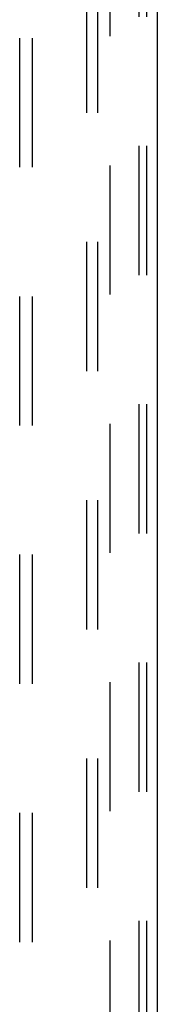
# Model space of a CAD drawing. Header units: inches. Extents: x 0 to 227, y 0 to 147.
# Tile 259 of 285: x 129.85 to 131.18, y 55.17 to 64.67. Entities that reach past the tile are written whole.
import ezdxf

# ---------------------------------------------------------------- set-up
doc = ezdxf.new("R2010")
doc.units = ezdxf.units.IN
doc.header["$LTSCALE"] = 12.466667
doc.header["$MEASUREMENT"] = 0
doc.linetypes.add('HIDDEN', pattern=[0.2, 0.1, -0.1])
doc.layers.get('0').update_dxf_attribs({"linetype": 'CONTINUOUS'})
doc.layers.add('DEFAULT_2', color=8, linetype='HIDDEN')
doc.layers.add('SUBPANEL', color=7, linetype='CONTINUOUS')

msp = doc.modelspace()

# ---------------------------------------------------------------- linework, layer by layer
at = {"color": 3, "linetype": 'Continuous'}
msp.add_line((131.1764, 111.2319), (131.1764, 36.2633), dxfattribs=at)
at = {"layer": 'DEFAULT_2', "color": 8, "linetype": 'HIDDEN'}
for p, q in [((130.4971, 36.3468), (130.4971, 110.8569)), ((130.6011, 36.3468), (130.6011, 110.8569)), ((130.9988, 110.8269), (130.9988, 36.3768)), ((131.0724, 110.8269), (131.0724, 36.3768))]:
    msp.add_line(p, q, dxfattribs=at)
at = {"layer": 'SUBPANEL', "color": 8, "linetype": 'HIDDEN'}
for p, q in [((129.8474, 38.3155), (129.8474, 106.003)), ((129.9724, 38.3155), (129.9724, 106.003)), ((130.7224, 44.5655), (130.7224, 99.753))]:
    msp.add_line(p, q, dxfattribs=at)

doc.saveas('drawing.dxf')
